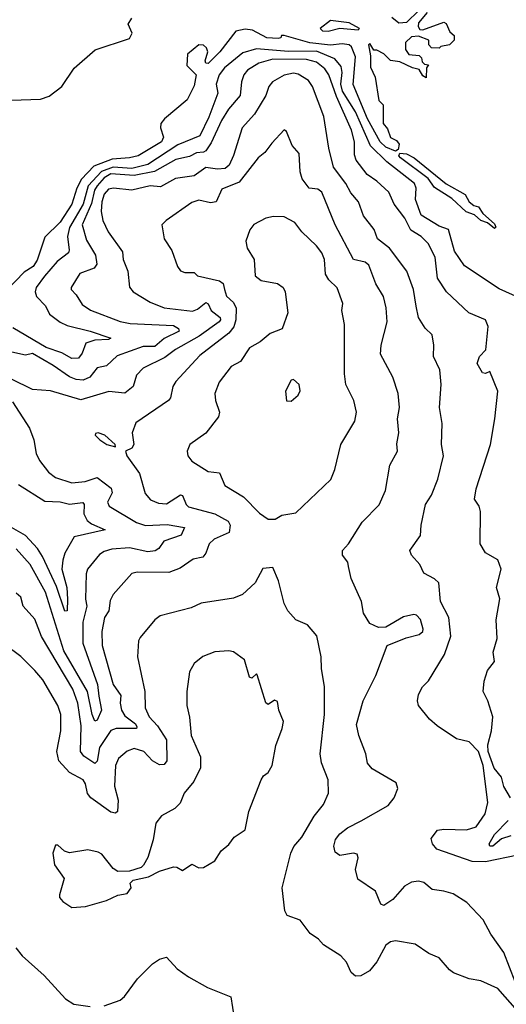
# Model space of a CAD drawing. Extents: x 1552294 to 1694791, y 811929 to 917222.
# Tile 337 of 643: x 1629230 to 1631336, y 883461 to 887724. Entities that reach past the tile are written whole.
import ezdxf

# ---------------------------------------------------------------- set-up
doc = ezdxf.new("R2010")
doc.units = 0

msp = doc.modelspace()

# ---------------------------------------------------------------- linework, layer by layer
at = {"layer": '0CON10XD'}
for points in [[(1630992.5, 887755), (1630955, 887710), (1630953.6, 887693.6), (1630961.2, 887681.2), (1630975, 887680), (1631065, 887712.5), (1631075, 887707.5), (1631090.7, 887670.7), (1631110, 887655), (1631110, 887635), (1631090, 887615), (1631053, 887607), (1631045, 887600), (1631011.7, 887601.7), (1631000, 887615), (1631000, 887635), (1630955, 887652.5), (1630925, 887650), (1630900, 887625), (1630900, 887595), (1630913.6, 887573.6), (1630958.3, 887568.3), (1630968.3, 887558.3), (1630971.7, 887541.7), (1630981.7, 887531.7), (1630998.3, 887528.3), (1630990, 887515), (1630988.3, 887471.7), (1630975, 887480), (1630958.3, 887508.3), (1630930, 887515), (1630875, 887541.2), (1630835, 887547.5), (1630806.1, 887576.1), (1630775, 887592.5), (1630761.7, 887591.7), (1630745, 887620), (1630740, 887615), (1630747.5, 887567.5)], [(1630840, 887735), (1630870.7, 887710.7), (1630905, 887713.3), (1630955, 887762.5)], [(1629194.7, 887374.7), (1629320.8, 887379.2), (1629358, 887392), (1629412.5, 887435), (1629466.1, 887513.9), (1629556.4, 887593.6), (1629705, 887642.5), (1629716.7, 887665), (1629700, 887705), (1629715, 887730)], [(1630565, 887674.4), (1630615, 887686.7), (1630695, 887680), (1630700, 887685), (1630655, 887710), (1630575, 887720), (1630530, 887685), (1630540, 887675), (1630565, 887674.4)], [(1630747.5, 887567.5), (1630748.3, 887518.3), (1630767.5, 887475), (1630783.6, 887373.6), (1630802.5, 887355), (1630803.3, 887275), (1630821.7, 887251.7), (1630834, 887214), (1630860.6, 887200.6), (1630871.9, 887185), (1630868, 887162), (1630855.5, 887154.5), (1630815, 887172), (1630789.8, 887195), (1630735, 887294.7), (1630673.1, 887443.1), (1630682.6, 887562.6), (1630666.1, 887606.1), (1630655.8, 887615), (1630625, 887619.1), (1630575, 887612.9), (1630485, 887623.3), (1630375, 887655.8), (1630362.5, 887655), (1630360, 887645), (1630348.3, 887641.7), (1630300, 887645), (1630237.7, 887677.7), (1630205, 887682.8), (1630165.6, 887674.4), (1630096.5, 887585), (1630045, 887534.5), (1630036.1, 887536.1), (1630032, 887545), (1630044, 887585), (1630038.3, 887601.7), (1630025, 887612.9), (1630005, 887614.3), (1629956.1, 887573.9), (1629953.3, 887525), (1629994.2, 887485), (1629985, 887436.7), (1629955, 887376.2), (1629856.2, 887295), (1629841.2, 887275), (1629840, 887255), (1629852.5, 887215), (1629844.3, 887195), (1629742, 887135), (1629705.5, 887125.5), (1629630.5, 887119.5), (1629550.7, 887089.3), (1629496.8, 887033.2), (1629477.1, 886995), (1629455, 886925.7), (1629405, 886847.5), (1629338.3, 886781.7), (1629305, 886682), (1629287.7, 886655), (1629249.7, 886630.3), (1629175, 886552.5)], [(1631403.9, 886513.9), (1631305, 886558), (1631155, 886658), (1631111.3, 886721.3), (1631085.8, 886815.8), (1631045, 886830), (1630966.9, 886876.9), (1630942.6, 886945), (1630946, 886995), (1630938, 887015), (1630818.3, 887108.3), (1630747.5, 887177.5), (1630682.7, 887325), (1630626.6, 887415), (1630620.3, 887445), (1630625.1, 887495.1), (1630621.1, 887521.1), (1630594, 887554), (1630515, 887587), (1630393.7, 887586.3), (1630255, 887596.9), (1630195, 887580), (1630116.2, 887515), (1630093.9, 887485), (1630080.2, 887445), (1630086.8, 887405), (1630048.3, 887301.7), (1630009.6, 887220.4), (1629915, 887181.4), (1629785, 887097), (1629715, 887080.2), (1629635, 887085.8), (1629583.5, 887066.6), (1629526.9, 887005), (1629505.3, 886925), (1629445.4, 886824.6), (1629437.3, 886785), (1629444.7, 886725.3), (1629440.9, 886715), (1629392.7, 886677.3), (1629336.8, 886613.2), (1629300.9, 886565), (1629296.5, 886545), (1629302.1, 886525), (1629341.3, 886485), (1629359.2, 886449.2), (1629405, 886413.8), (1629435, 886399.8), (1629535.7, 886375.7), (1629623.8, 886345), (1629615, 886339.2), (1629555, 886336.1), (1629516.9, 886323.1), (1629500.7, 886279.3), (1629485, 886258.8), (1629455, 886256.2), (1629411.8, 886281.8), (1629345, 886304.2), (1629200, 886389.9)], [(1631354.1, 884355), (1631324.5, 884404.5), (1631314.2, 884445), (1631283.6, 884483.6), (1631257.2, 884555), (1631256, 884585), (1631271.2, 884645), (1631278, 884705), (1631256.2, 884775), (1631235.4, 884815.4), (1631239.8, 884860.2), (1631254.3, 884905.7), (1631284.5, 884945), (1631279.2, 884985), (1631296.4, 885045), (1631292.2, 885125), (1631307, 885217), (1631293.3, 885265), (1631313.1, 885345), (1631299.4, 885385), (1631245.5, 885415.5), (1631222, 885455), (1631224, 885595), (1631217.7, 885617.7), (1631198.3, 885648.3), (1631205, 885693.3), (1631267.3, 885885), (1631286.5, 885995), (1631298.5, 886115), (1631265, 886200), (1631245, 886192.5), (1631232.5, 886195), (1631209.2, 886235), (1631220, 886265), (1631246.5, 886295), (1631257.3, 886395), (1631245, 886424), (1631173.9, 886453.9), (1631076.2, 886545), (1631038.2, 886605), (1631028.4, 886695), (1630997.9, 886755), (1630966.9, 886785), (1630922.1, 886812.1), (1630895.9, 886865), (1630850.4, 886925), (1630827.3, 886977.3), (1630776.1, 887025), (1630733.1, 887053.1), (1630685.8, 887115.7), (1630678.4, 887138.4), (1630679, 887195), (1630666, 887245), (1630600.9, 887390.9), (1630567.2, 887485), (1630550.9, 887510.9), (1630515, 887539.8), (1630471.1, 887551.1), (1630325, 887553.1), (1630264.4, 887535.6), (1630216.1, 887505), (1630199.4, 887485), (1630189.4, 887455), (1630184.1, 887395), (1630134.2, 887335.8), (1630103, 887287), (1630058.8, 887191.2), (1630035, 887156.5), (1630025, 887149.8), (1629995, 887146.8), (1629965, 887131.8), (1629905, 887118.6), (1629814.1, 887065.9), (1629725, 887048.6), (1629625, 887057.1), (1629595, 887039.5), (1629565.6, 887005), (1629554.2, 886985), (1629541.4, 886928.6), (1629500.9, 886835), (1629519.5, 886769.5), (1629558.6, 886705), (1629563.7, 886665), (1629552.3, 886647.7), (1629490, 886625), (1629452.5, 886565), (1629452.9, 886555), (1629475, 886533.1), (1629500.6, 886490.6), (1629536.5, 886466.5), (1629665, 886416.5), (1629708.3, 886408.3), (1629895, 886400), (1629917.3, 886387.3), (1629919.6, 886375), (1629855, 886342.8), (1629815, 886309.5), (1629765, 886308.6), (1629651.9, 886268.1), (1629605, 886225.3), (1629565, 886215.9), (1629533.3, 886176.7), (1629505, 886163.7), (1629475, 886165.7), (1629445, 886177.3), (1629375, 886226.3), (1629285, 886278.4), (1629255, 886271.8), (1629157.7, 886292.3)], [(1630998.3, 884861.8), (1631068.6, 884975), (1631095.8, 885055), (1631087.1, 885135), (1631050.6, 885205), (1631044, 885285), (1631025, 885302.5), (1630978.2, 885328.2), (1630961.9, 885365), (1630926, 885405), (1630918, 885425), (1630965, 885490.8), (1630967.3, 885535), (1630986.4, 885625), (1631012.1, 885665), (1631039.5, 885735), (1631064.5, 885835), (1631055.5, 885885), (1631058.5, 885975), (1631046.9, 886045), (1631053.5, 886145), (1631048, 886208), (1631020.6, 886265), (1631022.7, 886315), (1631015, 886358.8), (1630985, 886388.6), (1630955.5, 886435), (1630945, 886483.3), (1630934.1, 886555), (1630904.5, 886635), (1630830.8, 886735), (1630777.8, 886775), (1630763.2, 886815), (1630717.9, 886875), (1630696.6, 886935), (1630663.6, 886973.6), (1630640.9, 887015), (1630588.3, 887085), (1630567.2, 887167.2), (1630546.2, 887305), (1630497.5, 887435), (1630480.4, 887460.4), (1630435, 887487.9), (1630415, 887492.5), (1630375, 887483.3), (1630323.5, 887455), (1630307.5, 887435), (1630295.4, 887395), (1630245.6, 887315), (1630192.9, 887255), (1630154.6, 887135.4), (1630135.9, 887094.1), (1630119.8, 887080.2), (1630086.5, 887076.5), (1630035, 887083.4), (1629985, 887048.4), (1629904.4, 887035.6), (1629839.2, 887000.7), (1629794.7, 887004.7), (1629715, 886986), (1629636.2, 886993.8), (1629615, 886989.6), (1629595, 886968.2), (1629585.2, 886935), (1629582.7, 886892.7), (1629589.2, 886855), (1629612.7, 886805), (1629675, 886718), (1629678.5, 886685), (1629697.5, 886635), (1629705.5, 886565.5), (1629721.4, 886545), (1629795, 886501.1), (1629855.8, 886475.7), (1629977.8, 886462.2), (1629999.9, 886470.1), (1630035, 886500), (1630045, 886493.1), (1630058.2, 886465), (1630097.1, 886435), (1630099.2, 886425), (1630093.3, 886415), (1630006.9, 886353.1), (1629903.6, 886296.4), (1629858.6, 886261.4), (1629764.6, 886215), (1629736.1, 886185), (1629720.8, 886135), (1629685, 886106.5), (1629615.3, 886114.7), (1629495, 886078.1), (1629363.2, 886116.8), (1629285, 886123.3), (1629195, 886167.8)], [(1630652.9, 885357.1), (1630649.4, 885375), (1630627.5, 885405), (1630627.5, 885425), (1630653.1, 885455), (1630712.1, 885547.9), (1630785, 885624), (1630813.1, 885685), (1630831.9, 885795), (1630864.3, 885855), (1630862, 885888), (1630870.5, 885935), (1630864.5, 885995), (1630873.5, 886045), (1630867.9, 886105), (1630845, 886176.2), (1630791.2, 886275), (1630793.9, 886315), (1630819.6, 886415), (1630816, 886476), (1630803.6, 886525), (1630770.5, 886580.5), (1630741, 886661), (1630725, 886674.6), (1630674.8, 886684.8), (1630595.4, 886835), (1630537.3, 886977.3), (1630519.4, 886989.4), (1630482.9, 886995), (1630452.9, 887035), (1630444, 887065), (1630438.9, 887145), (1630408.5, 887178.5), (1630385, 887240), (1630375, 887247.5), (1630320.5, 887189.5), (1630291.5, 887148.5), (1630262.5, 887125), (1630179.3, 887020.7), (1630105, 886990.5), (1630080, 886935), (1630055, 886930.7), (1630005, 886942), (1629975, 886932.1), (1629864.2, 886855), (1629845.8, 886835), (1629855.6, 886775), (1629888.9, 886725), (1629912.9, 886655), (1629926.4, 886636.4), (1629945, 886629.5), (1629985, 886629.2), (1630000, 886615), (1630095, 886593.8), (1630111.2, 886581.2), (1630116.2, 886555), (1630125, 886526.5), (1630155, 886499.3), (1630167.1, 886475), (1630165.9, 886425), (1630156.4, 886393.6), (1630135, 886367.3), (1630009.9, 886270.1), (1629905, 886157.8), (1629892.1, 886135), (1629883.3, 886086.7), (1629874.5, 886075.5), (1629732.3, 885977.7), (1629717.1, 885935), (1629724, 885885), (1629715, 885868.8), (1629687.5, 885855), (1629694.2, 885835), (1629748.9, 885758.9), (1629773.1, 885673.1), (1629795.7, 885645), (1629830.4, 885630.4), (1629865, 885627.6), (1629926.4, 885666.4), (1629935, 885663.3), (1629950, 885625), (1629961.1, 885615), (1630073.9, 885583.9), (1630132.8, 885552.8), (1630141.5, 885535), (1630136.4, 885503.6), (1630072.2, 885475), (1630049.6, 885455), (1630036.2, 885413.8), (1630023, 885397), (1629981.2, 885388.8), (1629925, 885348.6), (1629875, 885329.8), (1629737.8, 885332.2), (1629715, 885326.7), (1629634.6, 885235), (1629621.1, 885208.9), (1629615.2, 885165), (1629596.6, 885135), (1629585.3, 885075), (1629586.8, 885015), (1629634.3, 884845), (1629668.1, 884798.1), (1629664.4, 884765), (1629670.4, 884735), (1629685, 884710.4), (1629731.4, 884675), (1629737.5, 884662.5), (1629735, 884654.8), (1629647.5, 884655), (1629625, 884646.6), (1629575, 884572.5), (1629565, 884514), (1629555, 884503.8), (1629508.1, 884535), (1629493, 884555), (1629495.9, 884665.9), (1629482.2, 884765), (1629460.7, 884825), (1629325, 885053.5), (1629295, 885127.8), (1629244.7, 885184.7), (1629235, 885223.1), (1629215, 885240.6)], [(1631285, 886819.2), (1631254.6, 886844.6), (1631225, 886854.6), (1631198.7, 886878.7), (1631162.4, 886892.4), (1631099.8, 886949.8), (1631025, 886997.6), (1630996.9, 887036.9), (1630878.5, 887125), (1630871.1, 887135), (1630874.2, 887145.8), (1630903.4, 887143.4), (1630936.3, 887126.3), (1631075, 887012.7), (1631157.6, 886967.6), (1631175.6, 886935), (1631195, 886920), (1631215, 886914), (1631234.5, 886884.5), (1631285, 886840), (1631290.8, 886825), (1631285, 886819.2)], [(1630305, 885560.8), (1630335, 885562), (1630365, 885578), (1630425, 885588.8), (1630576.8, 885733.2), (1630593.6, 885776.4), (1630619.4, 885885), (1630680.5, 885985), (1630687.3, 886025), (1630675.5, 886075), (1630641.4, 886145), (1630635, 886190), (1630635.4, 886404.6), (1630624.2, 886465), (1630627.6, 886495), (1630603.2, 886563.2), (1630567.9, 886597.9), (1630552.6, 886622.6), (1630548.4, 886685), (1630537.7, 886715), (1630514.5, 886745), (1630450.6, 886805), (1630420.8, 886845), (1630375, 886870), (1630328.6, 886871.4), (1630295, 886864.2), (1630243.1, 886836.9), (1630225.4, 886814.6), (1630207.9, 886765), (1630214.6, 886735), (1630244.6, 886685), (1630248.5, 886615), (1630275.2, 886595.2), (1630345, 886582.1), (1630370, 886565), (1630378.4, 886545), (1630389.6, 886455), (1630365.2, 886384.8), (1630314.3, 886365), (1630271.2, 886328.8), (1630225, 886302.5), (1630185, 886244.3), (1630145, 886222.5), (1630092.5, 886155), (1630073.8, 886105), (1630077.1, 886075), (1630094.5, 886025), (1630090, 886005), (1630036.1, 885933.9), (1629966, 885885), (1629954.3, 885855), (1629958.1, 885835), (1629975, 885813.1), (1630045, 885768.1), (1630095, 885762), (1630117.5, 885707.5), (1630198.4, 885658.4), (1630267.6, 885587.6), (1630305, 885560.8)], [(1630405, 886072.5), (1630435, 886097.5), (1630443.6, 886116.4), (1630440, 886145), (1630415, 886166.2), (1630405, 886163.3), (1630380, 886115), (1630383.9, 886073.9), (1630405, 886072.5)], [(1629199.1, 886069.1), (1629272.2, 885955), (1629291.5, 885905), (1629301.1, 885845), (1629315.6, 885815), (1629354.5, 885765), (1629385, 885742.1), (1629455, 885718), (1629514, 885725), (1629565, 885741.2), (1629625.6, 885695.6), (1629630.3, 885675), (1629610, 885635), (1629617.6, 885617.6), (1629735, 885546.8), (1629775, 885534.4), (1629867.6, 885537.6), (1629942.9, 885525), (1629928.2, 885491.8), (1629854.3, 885465.7), (1629832.3, 885435), (1629816.5, 885423.5), (1629785, 885419.4), (1629705, 885437), (1629628.4, 885431.6), (1629595, 885421.1), (1629575, 885407.7), (1629523.8, 885345), (1629517.5, 885325), (1629514.3, 885215), (1629520, 885185), (1629503, 885115), (1629503.8, 885025), (1629567.4, 884845), (1629573, 884795), (1629584.6, 884735), (1629565, 884691.1), (1629555, 884687.1), (1629543.2, 884715), (1629523.3, 884815), (1629420.9, 884990.9), (1629341.9, 885245), (1629275, 885365.4), (1629215, 885432.7)], [(1629645, 885873.8), (1629643.3, 885885), (1629598.6, 885925), (1629570, 885935), (1629557.5, 885932.5), (1629556.7, 885925), (1629576.2, 885905), (1629607.5, 885885), (1629645, 885873.8)], [(1629225, 885710.9), (1629339.3, 885639.3), (1629405, 885636.3), (1629445, 885626.7), (1629503.4, 885633.4), (1629508.8, 885625), (1629506.9, 885585), (1629521.6, 885555), (1629540.4, 885540.4), (1629600, 885515), (1629465.7, 885484.3), (1629425.3, 885414.7), (1629416.1, 885383.9), (1629413.1, 885345), (1629433.9, 885266.1), (1629436.7, 885215), (1629435.6, 885164.4), (1629425, 885162.9), (1629389.7, 885269.7), (1629329.4, 885399.4), (1629306.6, 885435), (1629255, 885490.9), (1629194.9, 885524.9)], [(1631521.8, 883275), (1631298.9, 883528.9), (1631225, 883562.5), (1631175, 883571.6), (1631107.8, 883597.8), (1631090.2, 883610.2), (1631045, 883662.2), (1631000.6, 883680.6), (1630941.2, 883721.2), (1630855.5, 883735.5), (1630835, 883731.9), (1630815, 883716.9), (1630775.5, 883645), (1630743.7, 883606.3), (1630705.5, 883584.5), (1630683.3, 883583.3), (1630665, 883598.8), (1630643.6, 883643.6), (1630620.3, 883670.3), (1630545, 883718), (1630523.6, 883743.6), (1630487.6, 883767.6), (1630443.8, 883825), (1630387.5, 883845), (1630377.8, 883865), (1630365.5, 883965), (1630402.9, 884115), (1630416.3, 884143.7), (1630451.1, 884185), (1630504.4, 884275), (1630544.6, 884325.4), (1630566.7, 884375), (1630565, 884432.5), (1630535.7, 884505.7), (1630529.5, 884545), (1630548.8, 884715), (1630548.5, 884835), (1630535.3, 884915), (1630534.7, 884965), (1630516.3, 885056.3), (1630475, 885103.3), (1630425, 885126), (1630390, 885165), (1630375, 885196.7), (1630349.4, 885295), (1630325, 885352.5), (1630281.9, 885348.1), (1630248.8, 885285), (1630194.2, 885235.8), (1630155, 885218.6), (1630015, 885197.1), (1629972.6, 885177.4), (1629837.5, 885142.5), (1629815, 885126), (1629751.3, 885048.7), (1629744.4, 885035), (1629740, 884965), (1629770.9, 884815), (1629773.3, 884745), (1629790.9, 884705), (1629826.7, 884666.7), (1629865.5, 884605.5), (1629867.3, 884515), (1629855, 884499.1), (1629835, 884498.2), (1629805.2, 884515.2), (1629767.5, 884555), (1629725, 884568.5), (1629695, 884557.3), (1629658.2, 884525), (1629644.1, 884495), (1629640.8, 884405), (1629656.7, 884345), (1629653.8, 884296.2), (1629645, 884288.5), (1629625, 884292.8), (1629537.2, 884355), (1629523.9, 884373.9), (1629515, 884415.8), (1629505, 884433.3), (1629445, 884463.8), (1629398.9, 884515), (1629391.1, 884555), (1629408.3, 884645), (1629407.8, 884715), (1629395, 884754.3), (1629330, 884865), (1629296.2, 884906.2), (1629235, 884967.1), (1629167, 885017)], [(1631398, 883495), (1631324.7, 883685), (1631268.6, 883765), (1631235, 883826), (1631165, 883901.2), (1631105, 883938.6), (1631065, 883951.4), (1631015, 883957.5), (1630978.7, 883988.7), (1630955, 883994.3), (1630925, 883989.2), (1630895, 883972.5), (1630844.7, 883915.3), (1630805, 883889.4), (1630793.1, 883895), (1630770.3, 883950.3), (1630692.6, 884002.6), (1630682.9, 884045), (1630694.3, 884095), (1630690.3, 884110.3), (1630675, 884115.5), (1630615, 884105.8), (1630595, 884120), (1630589.4, 884145), (1630596.7, 884175), (1630615, 884199.5), (1630647.8, 884225), (1630706.9, 884255), (1630825, 884321.9), (1630850.8, 884355), (1630866.2, 884395), (1630859.5, 884419.5), (1630755, 884480.5), (1630734.4, 884505), (1630728.5, 884545), (1630697.2, 884625), (1630687.9, 884672.1), (1630715.7, 884775), (1630770.5, 884885), (1630820, 885015), (1630902.2, 885047.8), (1630958.7, 885061.4), (1630973.9, 885075), (1630976.3, 885085), (1630965, 885126.7), (1630947.1, 885145), (1630935, 885147.9), (1630891.2, 885138.8), (1630815, 885093.1), (1630782.4, 885092.4), (1630745, 885109.2), (1630717.1, 885155), (1630709.2, 885205), (1630663.8, 885303.8), (1630652.9, 885357.1)], [(1629455, 883880), (1629515, 883884), (1629605, 883910), (1629655, 883933.3), (1629695, 883940), (1629712.5, 883965), (1629707.5, 883985), (1629721.7, 883998.3), (1629787.3, 884012.7), (1629835, 884037.5), (1629895, 884056.7), (1629910, 884055), (1629935, 884040), (1629975, 884067.5), (1630005, 884051.2), (1630025, 884053.3), (1630075, 884082.5), (1630101.2, 884125), (1630135, 884153.3), (1630158.8, 884185), (1630205, 884216.2), (1630221.9, 884295), (1630275, 884432.5), (1630285, 884450), (1630305.8, 884464.2), (1630322, 884495), (1630338.9, 884581.1), (1630366.2, 884655), (1630371.2, 884685), (1630352, 884735), (1630345, 884772.5), (1630332.7, 884777.3), (1630305, 884758.8), (1630295, 884766.2), (1630257.5, 884887.5), (1630255, 884891.2), (1630235, 884873.3), (1630225, 884876.7), (1630202.2, 884952.2), (1630155, 884986.9), (1630135, 884991.1), (1630075, 884986.7), (1630022.8, 884967.2), (1629985, 884936), (1629965, 884900), (1629952.7, 884815), (1629953.1, 884755), (1629964.5, 884704.5), (1629971.9, 884625), (1630012.4, 884532.4), (1630012.5, 884485), (1629984, 884426), (1629941.2, 884375), (1629925, 884332), (1629901.7, 884308.3), (1629843.2, 884276.8), (1629818.8, 884245), (1629807, 884173), (1629784.1, 884095.9), (1629766.1, 884063.9), (1629755, 884053.3), (1629705, 884036.7), (1629655, 884036), (1629635, 884048.8), (1629585, 884111.2), (1629570.3, 884120.3), (1629525, 884129.2), (1629445, 884116.7), (1629423.8, 884123.8), (1629395, 884150), (1629385, 884150), (1629373.3, 884115), (1629381.2, 884065), (1629422.5, 884005), (1629402.5, 883935), (1629403, 883923), (1629416.4, 883906.4), (1629455, 883880)], [(1631385, 884106.5), (1631245, 884077.2), (1631188.6, 884078.6), (1631035, 884132.5), (1631016, 884155), (1631010.8, 884179.2), (1631037.5, 884215), (1631065, 884219.5), (1631164, 884216), (1631205, 884230), (1631243.8, 884285), (1631256.2, 884335), (1631235.5, 884495), (1631215, 884555.6), (1631175, 884596.9), (1631120.2, 884610.2), (1631035.9, 884665.9), (1631003.3, 884695), (1630956, 884755), (1630950.8, 884775), (1630955, 884802.5), (1630972.9, 884835), (1630998.3, 884861.8)], [(1631355, 884190.8), (1631315, 884177.1), (1631277.6, 884145), (1631264.3, 884145), (1631262, 884155), (1631285, 884196.1), (1631343.9, 884256.1)], [(1629213.8, 883705), (1629240.3, 883670.3), (1629335.5, 883585.5), (1629428.8, 883485), (1629465, 883462.1), (1629535, 883451.8)], [(1629595.4, 883454.6), (1629665, 883478.9), (1629683.2, 883495), (1629739.3, 883570.7), (1629804.3, 883635.7), (1629835, 883656.7), (1629865, 883664.3), (1629911.5, 883615), (1629960.3, 883580.3), (1630043, 883533), (1630144, 883494), (1630165.7, 883355)]]:
    msp.add_lwpolyline(points, dxfattribs=at)

doc.saveas('drawing.dxf')
